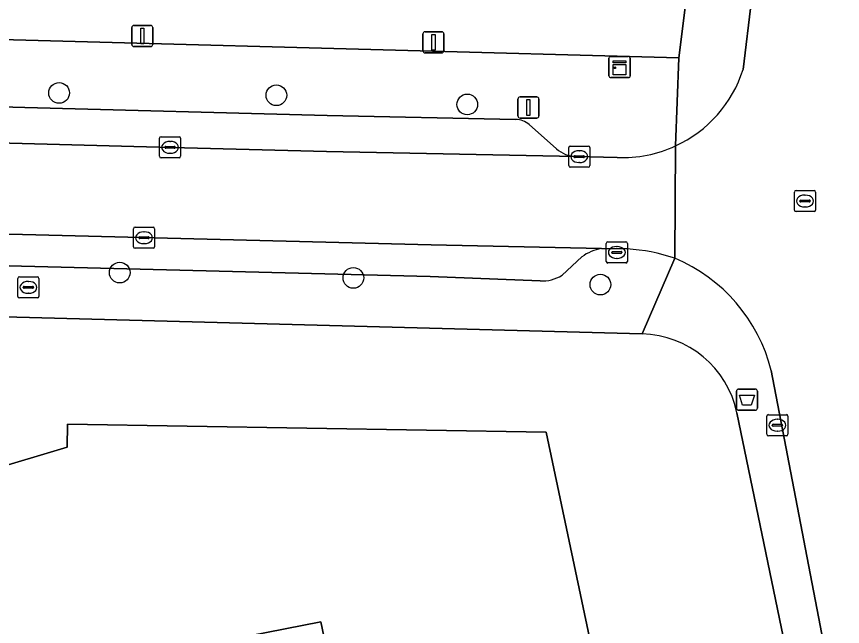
# Model space of a CAD drawing. Extents: x 160023 to 161302, y 384750 to 385707.
# Drawn here: x 160683.36 to 160722.43, y 384880.03 to 384908.9 of the extents above; entities that cross this region are included whole.
import ezdxf

# ---------------------------------------------------------------- set-up
doc = ezdxf.new("R2010")
doc.units = 0
for name, color, linetype in [('IMGEO_Afvalbak', 7, 'Continuous'), ('IMGEO_Boom', 7, 'Continuous'), ('IMGEO_Brandkraan', 7, 'Continuous'), ('IMGEO_Erf', 7, 'Continuous'), ('IMGEO_Kast', 7, 'Continuous'), ('IMGEO_Kolk', 7, 'Continuous'), ('IMGEO_Lichtmast', 7, 'Continuous'), ('IMGEO_Pand', 7, 'Continuous'), ('IMGEO_Parkeervlak_open', 7, 'Continuous'), ('IMGEO_Rijbaan_lokaal_open', 7, 'Continuous'), ('IMGEO_Rioolput', 7, 'Continuous'), ('IMGEO_Voetpad_open', 7, 'Continuous')]:
    doc.layers.add(name, color=color, linetype=linetype)

msp = doc.modelspace()

# ---------------------------------------------------------------- linework, layer by layer
at = {"layer": 'IMGEO_Afvalbak'}
for p, q in [((160717.417, 384890.368), (160717.417, 384891.168)), ((160717.417, 384891.168), (160717.417, 384890.368)), ((160717.517, 384891.268), (160718.307, 384891.268)), ((160718.307, 384891.268), (160717.517, 384891.268)), ((160718.407, 384891.168), (160718.407, 384890.368)), ((160718.407, 384890.368), (160718.407, 384891.168)), ((160718.307, 384890.268), (160717.517, 384890.268)), ((160717.517, 384890.268), (160718.307, 384890.268))]:
    msp.add_line(p, q, dxfattribs=at)
msp.add_lwpolyline([(160717.56, 384890.982), (160718.264, 384890.982), (160718.115, 384890.512), (160717.709, 384890.512), (160717.56, 384890.982)], dxfattribs=at)
for centre, start, end in [((160717.517, 384891.168), 90, 180), ((160717.517, 384891.168), 90, 180), ((160718.307, 384891.168), 0, 90), ((160718.307, 384891.168), 360, 90), ((160717.517, 384890.368), 180, 270), ((160717.517, 384890.368), 180, 270), ((160718.307, 384890.368), 270, 0), ((160718.307, 384890.368), 270, 0)]:
    msp.add_arc(centre, 0.1, start, end, dxfattribs=at)
at = {"layer": 'IMGEO_Boom'}
for centre in [(160685.378, 384905.282), (160695.653, 384905.17), (160704.683, 384904.737), (160688.246, 384896.779), (160699.295, 384896.529), (160710.98, 384896.211)]:
    msp.add_circle(centre, 0.489, dxfattribs=at)
at = {"layer": 'IMGEO_Brandkraan'}
for p, q in [((160683.5, 384896.581), (160684.352, 384896.581)), ((160683.425, 384895.655), (160683.425, 384896.507)), ((160683.913, 384896.361), (160683.938, 384896.361)), ((160684.426, 384896.507), (160684.426, 384895.655)), ((160683.684, 384896.075), (160683.684, 384896.087)), ((160684.122, 384896.038), (160683.724, 384896.038)), ((160683.727, 384896.124), (160684.125, 384896.124)), ((160683.936, 384895.801), (160683.911, 384895.801)), ((160684.168, 384896.087), (160684.168, 384896.075)), ((160684.352, 384895.581), (160683.5, 384895.581))]:
    msp.add_line(p, q, dxfattribs=at)
for points in [[(160683.5, 384896.581), (160684.352, 384896.581)], [(160683.425, 384895.655), (160683.425, 384896.507)], [(160684.426, 384896.507), (160684.426, 384895.655)], [(160684.352, 384895.581), (160683.5, 384895.581)]]:
    msp.add_lwpolyline(points, dxfattribs=at)
for centre, radius, start, end in [((160683.502, 384896.505), 0.0765, 91.552, 178.448), ((160683.502, 384896.505), 0.0765, 91.552, 178.448), ((160684.35, 384896.505), 0.0765, 1.552, 88.448), ((160684.35, 384896.505), 0.0765, 1.552, 88.448), ((160683.724, 384896.084), 0.0403, 85.8775, 175.7526), ((160683.721, 384896.074), 0.0366, 178.938, 274.7102), ((160684.125, 384896.081), 0.043, 264.8664, 352.4533), ((160684.129, 384896.086), 0.0386, 1.7309, 96.639), ((160683.502, 384895.657), 0.0765, 181.552, 268.448), ((160683.502, 384895.657), 0.0765, 181.552, 268.448), ((160684.35, 384895.657), 0.0765, 271.552, 358.448), ((160684.35, 384895.657), 0.0765, 271.552, 358.448)]:
    msp.add_arc(centre, radius, start, end, dxfattribs=at)
for centre, major_axis, ratio, start_param, end_param in [((160683.912, 384896.081), (-0.387, 0.002), 0.722429, 4.712389, 7.853982), ((160683.937, 384896.081), (-0.39, 0.002), 0.717154, 1.570796, 4.712389)]:
    msp.add_ellipse(centre, major_axis=major_axis, ratio=ratio, start_param=start_param, end_param=end_param, dxfattribs=at)
at = {"layer": 'IMGEO_Erf'}
msp.add_lwpolyline([(160720.402, 384952.382), (160715.365, 384953.034), (160677.436, 384957.941), (160674.12, 384958.37), (160672.758, 384909.466), (160672.719, 384908.083), (160714.697, 384906.942)], close=True, dxfattribs=at)
for points in [[(160712.953, 384893.879), (160640.189, 384895.825)], [(160641.161, 384887.451), (160648.459, 384887.329), (160648.494, 384889.428), (160655.842, 384889.305), (160655.859, 384890.324), (160672.656, 384890.043), (160674.216, 384885.058), (160685.763, 384888.524), (160685.781, 384889.599), (160708.413, 384889.221), (160711.128, 384876.379)], [(160643.439, 384845.877), (160647.112, 384846.482), (160648.336, 384839.039), (160656.523, 384840.386), (160662.753, 384841.411), (160663.04, 384839.668), (160664.216, 384832.522), (160665.028, 384827.588), (160668.697, 384828.274), (160685.997, 384831.51), (160688.873, 384832.079), (160725.101, 384839.252), (160726.805, 384840.714), (160727.222, 384842.842), (160717.436, 384890.143)], [(160702.48, 384857.561), (160697.765, 384880.249), (160690.212, 384878.763)]]:
    msp.add_lwpolyline(points, dxfattribs=at)
msp.add_arc((160712.843, 384889.189), 4.691, 11.7325, 88.6538, dxfattribs=at)
at = {"layer": 'IMGEO_Kast'}
for p, q in [((160711.385, 384906.084), (160711.385, 384906.925)), ((160711.385, 384906.925), (160711.385, 384906.084)), ((160711.46, 384907.009), (160712.301, 384907.009)), ((160712.301, 384907.009), (160711.46, 384907.009)), ((160712.385, 384906.934), (160712.385, 384906.093)), ((160712.385, 384906.093), (160712.385, 384906.934)), ((160712.31, 384906.009), (160711.469, 384906.009)), ((160711.469, 384906.009), (160712.31, 384906.009))]:
    msp.add_line(p, q, dxfattribs=at)
for points in [[(160711.58, 384906.799), (160712.18, 384906.799), (160712.18, 384906.714), (160711.58, 384906.714), (160711.58, 384906.799)], [(160711.58, 384906.624), (160712.18, 384906.624), (160712.18, 384906.135), (160711.58, 384906.135), (160711.58, 384906.624)]]:
    msp.add_lwpolyline(points, dxfattribs=at)
msp.add_circle((160711.664, 384906.473), 0.0377, dxfattribs=at)
for centre, start, end in [((160711.463, 384906.931), 92.4484, 184.2845), ((160711.463, 384906.931), 92.4484, 184.2845), ((160712.307, 384906.931), 2.4484, 94.2845), ((160712.307, 384906.931), 2.4484, 94.2845), ((160711.463, 384906.087), 182.4484, 274.2845), ((160711.463, 384906.087), 182.4484, 274.2845), ((160712.307, 384906.087), 272.4484, 4.2845), ((160712.307, 384906.087), 272.4484, 4.2845)]:
    msp.add_arc(centre, 0.0779, start, end, dxfattribs=at)
at = {"layer": 'IMGEO_Kolk'}
for p, q in [((160690.201, 384903.208), (160691.053, 384903.208)), ((160690.126, 384902.282), (160690.126, 384903.134)), ((160690.614, 384902.988), (160690.639, 384902.988)), ((160691.127, 384903.134), (160691.127, 384902.282)), ((160690.385, 384902.702), (160690.385, 384902.714)), ((160690.823, 384902.665), (160690.425, 384902.665)), ((160690.428, 384902.751), (160690.826, 384902.751)), ((160690.637, 384902.428), (160690.612, 384902.428)), ((160690.869, 384902.714), (160690.869, 384902.702)), ((160709.481, 384901.842), (160709.481, 384902.694)), ((160709.556, 384902.768), (160710.408, 384902.768)), ((160709.969, 384902.548), (160709.994, 384902.548)), ((160710.482, 384902.694), (160710.482, 384901.842)), ((160691.053, 384902.208), (160690.201, 384902.208)), ((160709.74, 384902.262), (160709.74, 384902.274)), ((160710.178, 384902.225), (160709.78, 384902.225)), ((160709.783, 384902.311), (160710.181, 384902.311)), ((160710.224, 384902.274), (160710.224, 384902.262)), ((160710.408, 384901.768), (160709.556, 384901.768)), ((160709.992, 384901.988), (160709.967, 384901.988)), ((160688.97, 384898.93), (160689.822, 384898.93)), ((160688.895, 384898.004), (160688.895, 384898.856)), ((160689.383, 384898.71), (160689.408, 384898.71)), ((160689.896, 384898.856), (160689.896, 384898.004)), ((160689.154, 384898.424), (160689.154, 384898.436)), ((160689.592, 384898.387), (160689.194, 384898.387)), ((160689.197, 384898.473), (160689.595, 384898.473)), ((160689.406, 384898.15), (160689.381, 384898.15)), ((160689.638, 384898.436), (160689.638, 384898.424)), ((160711.258, 384897.308), (160711.258, 384898.16)), ((160711.333, 384898.234), (160712.185, 384898.234)), ((160712.259, 384898.16), (160712.259, 384897.308)), ((160689.822, 384897.93), (160688.97, 384897.93)), ((160711.517, 384897.728), (160711.517, 384897.74)), ((160711.56, 384897.777), (160711.958, 384897.777)), ((160711.746, 384898.014), (160711.771, 384898.014)), ((160712.001, 384897.74), (160712.001, 384897.728)), ((160711.955, 384897.691), (160711.557, 384897.691)), ((160711.769, 384897.454), (160711.744, 384897.454)), ((160712.185, 384897.234), (160711.333, 384897.234)), ((160718.852, 384889.13), (160718.852, 384889.982)), ((160718.927, 384890.056), (160719.779, 384890.056)), ((160719.853, 384889.982), (160719.853, 384889.13)), ((160719.111, 384889.55), (160719.111, 384889.562)), ((160719.549, 384889.513), (160719.151, 384889.513)), ((160719.154, 384889.599), (160719.552, 384889.599)), ((160719.34, 384889.836), (160719.365, 384889.836)), ((160719.595, 384889.562), (160719.595, 384889.55)), ((160719.363, 384889.276), (160719.338, 384889.276)), ((160719.779, 384889.056), (160718.927, 384889.056))]:
    msp.add_line(p, q, dxfattribs=at)
for points in [[(160690.201, 384903.208), (160691.053, 384903.208)], [(160690.126, 384902.282), (160690.126, 384903.134)], [(160691.127, 384903.134), (160691.127, 384902.282)], [(160709.481, 384901.842), (160709.481, 384902.694)], [(160709.556, 384902.768), (160710.408, 384902.768)], [(160710.482, 384902.694), (160710.482, 384901.842)], [(160691.053, 384902.208), (160690.201, 384902.208)], [(160710.408, 384901.768), (160709.556, 384901.768)], [(160688.97, 384898.93), (160689.822, 384898.93)], [(160688.895, 384898.004), (160688.895, 384898.856)], [(160689.896, 384898.856), (160689.896, 384898.004)], [(160711.258, 384897.308), (160711.258, 384898.16)], [(160711.333, 384898.234), (160712.185, 384898.234)], [(160712.259, 384898.16), (160712.259, 384897.308)], [(160689.822, 384897.93), (160688.97, 384897.93)], [(160712.185, 384897.234), (160711.333, 384897.234)], [(160718.852, 384889.13), (160718.852, 384889.982)], [(160718.927, 384890.056), (160719.779, 384890.056)], [(160719.853, 384889.982), (160719.853, 384889.13)], [(160719.779, 384889.056), (160718.927, 384889.056)]]:
    msp.add_lwpolyline(points, dxfattribs=at)
for centre, radius, start, end in [((160690.203, 384903.132), 0.0765, 91.552, 178.448), ((160690.203, 384903.132), 0.0765, 91.552, 178.448), ((160691.051, 384903.132), 0.0765, 1.552, 88.448), ((160691.051, 384903.132), 0.0765, 1.552, 88.448), ((160690.425, 384902.711), 0.0403, 85.8775, 175.7526), ((160690.422, 384902.701), 0.0366, 178.938, 274.7102), ((160690.826, 384902.708), 0.043, 264.8664, 352.4533), ((160690.83, 384902.713), 0.0386, 1.7309, 96.639), ((160709.558, 384902.692), 0.0765, 91.552, 178.448), ((160709.558, 384902.692), 0.0765, 91.552, 178.448), ((160710.406, 384902.692), 0.0765, 1.552, 88.448), ((160710.406, 384902.692), 0.0765, 1.552, 88.448), ((160690.203, 384902.284), 0.0765, 181.552, 268.448), ((160690.203, 384902.284), 0.0765, 181.552, 268.448), ((160691.051, 384902.284), 0.0765, 271.552, 358.448), ((160691.051, 384902.284), 0.0765, 271.552, 358.448), ((160709.78, 384902.271), 0.0403, 85.8775, 175.7526), ((160709.777, 384902.261), 0.0366, 178.938, 274.7102), ((160710.181, 384902.268), 0.043, 264.8664, 352.4533), ((160710.185, 384902.273), 0.0386, 1.7309, 96.639), ((160709.558, 384901.844), 0.0765, 181.552, 268.448), ((160709.558, 384901.844), 0.0765, 181.552, 268.448), ((160710.406, 384901.844), 0.0765, 271.552, 358.448), ((160710.406, 384901.844), 0.0765, 271.552, 358.448), ((160688.972, 384898.854), 0.0765, 91.552, 178.448), ((160688.972, 384898.854), 0.0765, 91.552, 178.448), ((160689.82, 384898.854), 0.0765, 1.552, 88.448), ((160689.82, 384898.854), 0.0765, 1.552, 88.448), ((160689.194, 384898.433), 0.0403, 85.8775, 175.7526), ((160689.191, 384898.423), 0.0366, 178.938, 274.7102), ((160689.595, 384898.43), 0.043, 264.8664, 352.4533), ((160689.599, 384898.435), 0.0386, 1.7309, 96.639), ((160711.335, 384898.158), 0.0765, 91.552, 178.448), ((160711.335, 384898.158), 0.0765, 91.552, 178.448), ((160712.183, 384898.158), 0.0765, 1.552, 88.448), ((160712.183, 384898.158), 0.0765, 1.552, 88.448), ((160688.972, 384898.006), 0.0765, 181.552, 268.448), ((160688.972, 384898.006), 0.0765, 181.552, 268.448), ((160689.82, 384898.006), 0.0765, 271.552, 358.448), ((160689.82, 384898.006), 0.0765, 271.552, 358.448), ((160711.557, 384897.737), 0.0403, 85.8775, 175.7526), ((160711.554, 384897.727), 0.0366, 178.938, 274.7102), ((160711.958, 384897.734), 0.043, 264.8664, 352.4533), ((160711.962, 384897.739), 0.0386, 1.7309, 96.639), ((160711.335, 384897.31), 0.0765, 181.552, 268.448), ((160711.335, 384897.31), 0.0765, 181.552, 268.448), ((160712.183, 384897.31), 0.0765, 271.552, 358.448), ((160712.183, 384897.31), 0.0765, 271.552, 358.448), ((160718.929, 384889.98), 0.0765, 91.552, 178.448), ((160718.929, 384889.98), 0.0765, 91.552, 178.448), ((160719.777, 384889.98), 0.0765, 1.552, 88.448), ((160719.777, 384889.98), 0.0765, 1.552, 88.448), ((160719.151, 384889.559), 0.0403, 85.8775, 175.7526), ((160719.148, 384889.549), 0.0366, 178.938, 274.7102), ((160719.552, 384889.556), 0.043, 264.8664, 352.4533), ((160719.556, 384889.561), 0.0386, 1.7309, 96.639), ((160718.929, 384889.132), 0.0765, 181.552, 268.448), ((160718.929, 384889.132), 0.0765, 181.552, 268.448), ((160719.777, 384889.132), 0.0765, 271.552, 358.448), ((160719.777, 384889.132), 0.0765, 271.552, 358.448)]:
    msp.add_arc(centre, radius, start, end, dxfattribs=at)
for centre, major_axis, ratio, start_param, end_param in [((160690.613, 384902.708), (-0.387, 0.002), 0.722429, 4.712389, 7.853982), ((160690.638, 384902.708), (-0.39, 0.002), 0.717154, 1.570796, 4.712389), ((160709.968, 384902.268), (-0.387, 0.002), 0.722429, 4.712389, 7.853982), ((160709.993, 384902.268), (-0.39, 0.002), 0.717154, 1.570796, 4.712389), ((160689.382, 384898.43), (-0.387, 0.002), 0.722429, 4.712389, 7.853982), ((160689.407, 384898.43), (-0.39, 0.002), 0.717154, 1.570796, 4.712389), ((160711.745, 384897.734), (-0.387, 0.002), 0.722429, 4.712389, 7.853982), ((160711.77, 384897.734), (-0.39, 0.002), 0.717154, 1.570796, 4.712389), ((160719.339, 384889.556), (-0.387, 0.002), 0.722429, 4.712389, 7.853982), ((160719.364, 384889.556), (-0.39, 0.002), 0.717154, 1.570796, 4.712389)]:
    msp.add_ellipse(centre, major_axis=major_axis, ratio=ratio, start_param=start_param, end_param=end_param, dxfattribs=at)
at = {"layer": 'IMGEO_Lichtmast'}
for p, q in [((160688.816, 384907.579), (160688.816, 384908.379)), ((160688.816, 384908.379), (160688.816, 384907.579)), ((160688.916, 384908.479), (160689.706, 384908.479)), ((160689.706, 384908.479), (160688.916, 384908.479)), ((160689.806, 384908.379), (160689.806, 384907.579)), ((160689.806, 384907.579), (160689.806, 384908.379)), ((160702.589, 384907.278), (160702.589, 384908.078)), ((160702.589, 384908.078), (160702.589, 384907.278)), ((160702.689, 384908.178), (160703.479, 384908.178)), ((160703.479, 384908.178), (160702.689, 384908.178)), ((160703.579, 384908.078), (160703.579, 384907.278)), ((160703.579, 384907.278), (160703.579, 384908.078)), ((160689.706, 384907.479), (160688.916, 384907.479)), ((160688.916, 384907.479), (160689.706, 384907.479)), ((160703.479, 384907.178), (160702.689, 384907.178)), ((160702.689, 384907.178), (160703.479, 384907.178)), ((160707.08, 384904.192), (160707.08, 384904.992)), ((160707.08, 384904.992), (160707.08, 384904.192)), ((160707.18, 384905.092), (160707.97, 384905.092)), ((160707.97, 384905.092), (160707.18, 384905.092)), ((160708.07, 384904.992), (160708.07, 384904.192)), ((160708.07, 384904.192), (160708.07, 384904.992)), ((160707.97, 384904.092), (160707.18, 384904.092)), ((160707.18, 384904.092), (160707.97, 384904.092))]:
    msp.add_line(p, q, dxfattribs=at)
for points in [[(160689.236, 384908.354), (160689.386, 384908.354), (160689.386, 384907.604), (160689.236, 384907.604), (160689.236, 384908.354)], [(160703.009, 384908.053), (160703.159, 384908.053), (160703.159, 384907.303), (160703.009, 384907.303), (160703.009, 384908.053)], [(160707.5, 384904.967), (160707.65, 384904.967), (160707.65, 384904.217), (160707.5, 384904.217), (160707.5, 384904.967)]]:
    msp.add_lwpolyline(points, dxfattribs=at)
for centre, start, end in [((160688.916, 384908.379), 90, 180), ((160688.916, 384908.379), 90, 180), ((160689.706, 384908.379), 0, 90), ((160689.706, 384908.379), 360, 90), ((160702.689, 384908.078), 90, 180), ((160702.689, 384908.078), 90, 180), ((160703.479, 384908.078), 0, 90), ((160703.479, 384908.078), 360, 90), ((160688.916, 384907.579), 180, 270), ((160688.916, 384907.579), 180, 270), ((160689.706, 384907.579), 270, 0), ((160689.706, 384907.579), 270, 0), ((160702.689, 384907.278), 180, 270), ((160702.689, 384907.278), 180, 270), ((160703.479, 384907.278), 270, 0), ((160703.479, 384907.278), 270, 0), ((160707.18, 384904.992), 90, 180), ((160707.18, 384904.992), 90, 180), ((160707.97, 384904.992), 0, 90), ((160707.97, 384904.992), 360, 90), ((160707.18, 384904.192), 180, 270), ((160707.18, 384904.192), 180, 270), ((160707.97, 384904.192), 270, 0), ((160707.97, 384904.192), 270, 0)]:
    msp.add_arc(centre, 0.1, start, end, dxfattribs=at)
at = {"layer": 'IMGEO_Pand'}
for points in [[(160711.128, 384876.379), (160708.413, 384889.221), (160685.781, 384889.599), (160685.763, 384888.524), (160674.216, 384885.058), (160672.656, 384890.043), (160655.859, 384890.324), (160655.842, 384889.305), (160648.494, 384889.428), (160648.459, 384887.329), (160641.161, 384887.451)], [(160690.212, 384878.763), (160697.765, 384880.249), (160702.48, 384857.561)]]:
    msp.add_lwpolyline(points, dxfattribs=at)
at = {"layer": 'IMGEO_Parkeervlak_open'}
for points in [[(160706.972, 384904.031), (160698.063, 384904.213), (160683.761, 384904.594), (160678.054, 384904.746), (160674.272, 384904.847), (160669.456, 384905.106), (160666.431, 384905.18)], [(160663.708, 384903.619), (160674.224, 384903.144), (160690.1, 384902.721), (160698.023, 384902.51), (160709.828, 384902.269)], [(160708.9, 384902.644), (160707.614, 384903.781)], [(160711.037, 384897.914), (160702.974, 384898.089), (160683.644, 384898.577), (160677.585, 384898.722)], [(160709.169, 384896.653), (160710.1, 384897.519)], [(160680.088, 384897.173), (160683.607, 384897.086), (160702.925, 384896.598), (160708.13, 384896.389)]]:
    msp.add_lwpolyline(points, dxfattribs=at)
for centre, radius, start, end in [((160706.952, 384903.03), 1.002, 48.6085, 88.8388), ((160709.881, 384903.736), 1.468, 228.0667, 267.9265), ((160711.344, 384895.877), 2.06, 98.5683, 127.1482), ((160708.241, 384898.13), 1.745, 266.3653, 302.1479)]:
    msp.add_arc(centre, radius, start, end, dxfattribs=at)
at = {"layer": 'IMGEO_Rijbaan_lokaal_open'}
for points in [[(160727.439, 384984.512), (160727.249, 384982.925), (160726.496, 384977.006), (160725.571, 384969.093), (160724.834, 384963.319), (160724.496, 384960.677), (160723.936, 384956.155), (160723.738, 384954.55), (160722.895, 384947.97), (160722.756, 384946.87), (160722.005, 384940.911), (160721.629, 384937.93), (160719.946, 384924.212), (160718.522, 384912.973), (160717.734, 384906.397)], [(160711.776, 384902.229), (160709.828, 384902.269), (160698.023, 384902.51), (160690.1, 384902.721), (160674.224, 384903.144), (160663.708, 384903.619), (160663.108, 384903.635), (160656.354, 384903.818), (160652.388, 384903.925), (160647.191, 384904.054), (160641.928, 384904.168), (160641.583, 384904.176)], [(160714.497, 384897.457), (160714.535, 384902.774)], [(160714.535, 384902.774), (160714.497, 384897.457)], [(160632.797, 384899.994), (160653.097, 384899.493), (160653.424, 384899.482), (160653.92, 384899.465), (160659.038, 384899.295), (160659.304, 384899.286), (160659.577, 384899.277), (160670.121, 384898.913), (160670.23, 384898.908), (160671.66, 384898.875), (160676.813, 384898.747), (160677.585, 384898.722), (160683.644, 384898.577), (160702.974, 384898.089), (160711.037, 384897.914), (160712.249, 384897.898)], [(160719.061, 384892.15), (160722.144, 384876.063), (160726.564, 384854.683), (160727.369, 384850.788), (160728.424, 384845.683), (160728.898, 384843.388), (160734.556, 384844.558), (160733.343, 384850.842), (160733.09, 384852.151), (160730.257, 384866.021), (160727.032, 384881.965), (160726.791, 384883.157), (160724.527, 384894.256)]]:
    msp.add_lwpolyline(points, dxfattribs=at)
for centre, radius, start, end in [((160712.032, 384908.208), 5.982, 294.7312, 342.3817), ((160712.029, 384908.203), 5.98, 267.5736, 294.7745), ((160711.784, 384889.575), 8.336, 71.0029, 86.7991), ((160711.478, 384890.244), 7.819, 14.1063, 67.2845)]:
    msp.add_arc(centre, radius, start, end, dxfattribs=at)
at = {"layer": 'IMGEO_Rioolput'}
for p, q in [((160720.158, 384899.74), (160720.158, 384900.592)), ((160720.233, 384900.666), (160721.085, 384900.666)), ((160721.159, 384900.592), (160721.159, 384899.74)), ((160720.417, 384900.16), (160720.417, 384900.172)), ((160720.855, 384900.123), (160720.457, 384900.123)), ((160720.46, 384900.209), (160720.858, 384900.209)), ((160720.646, 384900.446), (160720.671, 384900.446)), ((160720.901, 384900.172), (160720.901, 384900.16)), ((160721.085, 384899.666), (160720.233, 384899.666)), ((160720.669, 384899.886), (160720.644, 384899.886))]:
    msp.add_line(p, q, dxfattribs=at)
for points in [[(160720.158, 384899.74), (160720.158, 384900.592)], [(160720.233, 384900.666), (160721.085, 384900.666)], [(160721.159, 384900.592), (160721.159, 384899.74)], [(160721.085, 384899.666), (160720.233, 384899.666)]]:
    msp.add_lwpolyline(points, dxfattribs=at)
for centre, radius, start, end in [((160720.235, 384900.59), 0.0765, 91.552, 178.448), ((160720.235, 384900.59), 0.0765, 91.552, 178.448), ((160721.083, 384900.59), 0.0765, 1.552, 88.448), ((160721.083, 384900.59), 0.0765, 1.552, 88.448), ((160720.457, 384900.169), 0.0403, 85.8775, 175.7526), ((160720.454, 384900.159), 0.0366, 178.938, 274.7102), ((160720.858, 384900.166), 0.043, 264.8664, 352.4533), ((160720.862, 384900.171), 0.0386, 1.7309, 96.639), ((160720.235, 384899.742), 0.0765, 181.552, 268.448), ((160720.235, 384899.742), 0.0765, 181.552, 268.448), ((160721.083, 384899.742), 0.0765, 271.552, 358.448), ((160721.083, 384899.742), 0.0765, 271.552, 358.448)]:
    msp.add_arc(centre, radius, start, end, dxfattribs=at)
for centre, major_axis, ratio, start_param, end_param in [((160720.645, 384900.166), (-0.387, 0.002), 0.722429, 4.712389, 7.853982), ((160720.67, 384900.166), (-0.39, 0.002), 0.717154, 1.570796, 4.712389)]:
    msp.add_ellipse(centre, major_axis=major_axis, ratio=ratio, start_param=start_param, end_param=end_param, dxfattribs=at)
at = {"layer": 'IMGEO_Voetpad_open'}
for points in [[(160722.395, 384946.917), (160722.756, 384946.87), (160722.895, 384947.97), (160723.738, 384954.55), (160723.936, 384956.155), (160723.505, 384956.211), (160724.453, 384963.369), (160724.834, 384963.319), (160725.571, 384969.093), (160726.496, 384977.006), (160727.249, 384982.925), (160727.439, 384984.512), (160724.471, 384984.471), (160724.368, 384982.95), (160723.997, 384982.927), (160722.032, 384966.007), (160721.708, 384963.287), (160721.002, 384957.362), (160718.86, 384957.636), (160718.369, 384953.788), (160720.543, 384953.51), (160720.402, 384952.382), (160714.697, 384906.942), (160714.535, 384902.774)], [(160717.734, 384906.397), (160718.522, 384912.973), (160719.946, 384924.212), (160721.629, 384937.93), (160722.005, 384940.911), (160721.616, 384940.961), (160722.395, 384946.917)], [(160714.697, 384906.942), (160672.719, 384908.083), (160663.084, 384908.293), (160656.966, 384908.384), (160650.897, 384908.574), (160647.918, 384908.668), (160646.946, 384908.708), (160647.109, 384911.819), (160646.505, 384911.834), (160640.573, 384911.984), (160594.508, 384913.145), (160581.47, 384913.473), (160554.587, 384914.151), (160512.105, 384915.262), (160510.866, 384916.613), (160508.155, 384917.726)], [(160714.535, 384902.774), (160714.697, 384906.942)], [(160666.431, 384905.18), (160669.456, 384905.106), (160674.272, 384904.847), (160678.054, 384904.746), (160683.761, 384904.594), (160698.063, 384904.213), (160706.972, 384904.031)], [(160707.614, 384903.781), (160708.9, 384902.644)], [(160709.828, 384902.269), (160711.776, 384902.229)], [(160518.113, 384901.369), (160517.994, 384898.92), (160528.344, 384898.663), (160537.475, 384898.464), (160562.234, 384897.821), (160562.423, 384897.816), (160604.856, 384896.691), (160606.57, 384896.649), (160640.189, 384895.825), (160712.953, 384893.879), (160714.497, 384897.457)], [(160712.249, 384897.898), (160711.037, 384897.914)], [(160710.1, 384897.519), (160709.169, 384896.653)], [(160714.497, 384897.457), (160712.953, 384893.879)], [(160708.13, 384896.389), (160702.925, 384896.598), (160683.607, 384897.086), (160680.088, 384897.173)], [(160722.144, 384876.063), (160719.061, 384892.15)], [(160717.436, 384890.143), (160727.222, 384842.842), (160726.805, 384840.714), (160725.101, 384839.252), (160728.076, 384838.09)]]:
    msp.add_lwpolyline(points, dxfattribs=at)
for centre, radius, start, end in [((160712.032, 384908.208), 5.982, 294.7312, 342.3817), ((160706.952, 384903.03), 1.002, 48.6085, 88.8388), ((160709.881, 384903.736), 1.468, 228.0667, 267.9265), ((160712.029, 384908.203), 5.98, 267.5736, 294.7745), ((160711.344, 384895.877), 2.06, 98.5683, 127.1482), ((160711.784, 384889.575), 8.336, 71.0029, 86.7991), ((160711.478, 384890.244), 7.819, 14.1063, 67.2845), ((160708.241, 384898.13), 1.745, 266.3653, 302.1479), ((160712.843, 384889.189), 4.691, 11.7325, 88.6538)]:
    msp.add_arc(centre, radius, start, end, dxfattribs=at)

doc.saveas('drawing.dxf')
